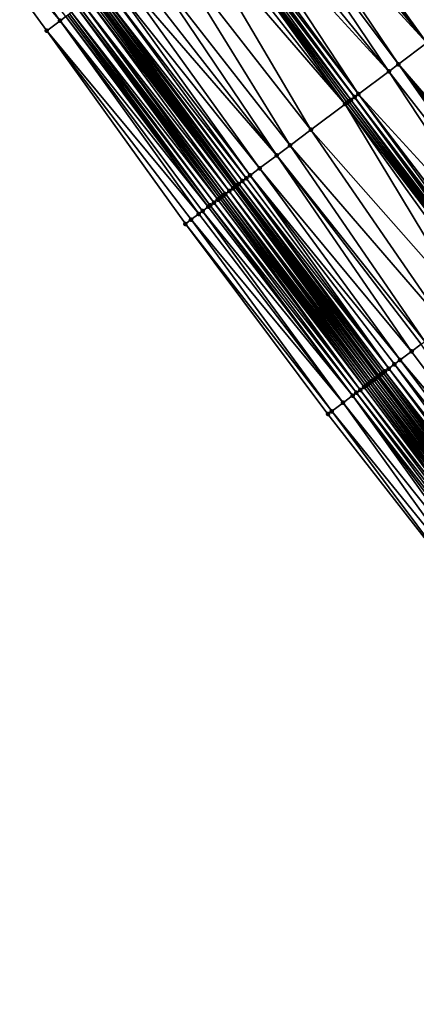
# Model space of a CAD drawing. Header units: feet. Extents: x 2004186 to 2014793, y 836912 to 864902.
# Tile 496 of 656: x 2007100 to 2007133, y 852262 to 852345. Entities that reach past the tile are written whole.
import ezdxf

# ---------------------------------------------------------------- set-up
doc = ezdxf.new("R2010")
doc.units = ezdxf.units.FT
doc.header["$LTSCALE"] = 100
doc.header["$MEASUREMENT"] = 0
for name, color, linetype, lineweight in [('EP_Travel Lane', 5, 'Continuous', 40), ('GPL_Skip Line', 2, 'Continuous', 40), ('Road Shots', 4, 'Continuous', 200), ('Road X-Section', 30, 'Continuous', 13)]:
    doc.layers.add(name, color=color, linetype=linetype, lineweight=lineweight)
doc.layers.add('I-77 SB_MM21-27-Surface-Border', color=7, linetype='Continuous')
doc.layers.add('I-77 SB_MM21-27-Surface-TIN', color=7, linetype='Continuous')

msp = doc.modelspace()

# ---------------------------------------------------------------- linework, layer by layer
at = {"layer": 'EP_Travel Lane'}
msp.add_polyline3d([(2007214.576057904, 852203.6635399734, 437.9141399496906), (2007202.278240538, 852219.5795358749, 438.050688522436), (2007190.132490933, 852235.4690993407, 438.1083880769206), (2007177.986796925, 852251.3585900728, 438.1884823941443), (2007165.841127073, 852267.2480492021, 438.2783200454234), (2007153.633143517, 852283.2535366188, 438.3588180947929), (2007141.654077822, 852299.2690866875, 438.4256654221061), (2007129.675011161, 852315.2846380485, 438.4920886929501), (2007117.695972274, 852331.3001522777, 438.5709600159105), (2007105.716917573, 852347.315687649, 438.6427364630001), (2007093.832098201, 852363.5804056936, 438.7356369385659), (2007082.036463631, 852379.7315499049, 438.798173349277), (2007070.240883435, 852395.8826196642, 438.8848433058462), (2007058.445256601, 852412.0337532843, 438.9508377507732), (2007046.706961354, 852428.372048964, 439.0449221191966), (2007035.053841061, 852444.626251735, 439.1202886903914), (2007023.400728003, 852460.880444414, 439.199071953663)], dxfattribs=at)
at = {"layer": 'GPL_Skip Line'}
msp.add_polyline3d([(2007224.565206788, 852211.4563933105, 437.5843661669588), (2007212.292808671, 852227.2478656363, 437.6978340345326), (2007200.135654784, 852243.1284454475, 437.8047006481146), (2007187.978378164, 852259.0091855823, 437.8622266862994), (2007175.821181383, 852274.889821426, 437.9518490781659), (2007163.679047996, 852290.7819968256, 438.0152008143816), (2007151.686871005, 852306.7876408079, 438.0997817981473), (2007139.694610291, 852322.7933965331, 438.1468645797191), (2007127.702435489, 852338.7990375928, 438.232426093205), (2007115.710268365, 852354.8046684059, 438.3214261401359), (2007103.90233262, 852370.9467186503, 438.4013173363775), (2007092.096094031, 852387.090095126, 438.4665361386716), (2007080.28987076, 852403.2334506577, 438.5385390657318), (2007068.483676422, 852419.3767666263, 438.6233570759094), (2007056.814383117, 852435.6193597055, 438.6752667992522), (2007045.161990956, 852451.8740535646, 438.7574871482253), (2007033.509610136, 852468.1287316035, 438.845002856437)], dxfattribs=at)
at = {"layer": 'I-77 SB_MM21-27-Surface-Border', "color": 3, "linetype": 'ByBlock', "lineweight": -2}
msp.add_polyline3d([(2007212.265211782, 852201.8610753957, 437.9418669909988), (2007199.589120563, 852217.5207740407, 438.0786277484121), (2007187.114365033, 852233.1581888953, 438.1911890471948), (2007174.79836774, 852248.9172418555, 438.2837979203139), (2007162.323513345, 852264.5547858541, 438.3566737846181), (2007149.91505002, 852280.4673294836, 438.4528724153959), (2007137.762797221, 852296.3530746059, 438.5294041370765), (2007125.450442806, 852312.1189553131, 438.5863476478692), (2007113.458286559, 852328.1245716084, 438.6802193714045), (2007101.78621601, 852344.370073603, 438.7606463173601), (2007089.858498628, 852360.6739035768, 438.8335977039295), (2007078.375159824, 852377.0533642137, 438.9123424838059), (2007067.05324978, 852393.5508958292, 438.9885407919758), (2007055.247060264, 852409.6942052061, 439.0755101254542), (2007044.136613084, 852426.5290269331, 439.1408593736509), (2007032.15909689, 852442.5507092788, 439.2102353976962), (2007020.18163239, 852458.5723195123, 439.3037975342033)], dxfattribs=at)
at = {"layer": 'I-77 SB_MM21-27-Surface-TIN', "color": 128, "linetype": 'ByBlock', "lineweight": -2}
for points in [[(2007090.988474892, 852361.500434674, 438.8044015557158), (2007089.858498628, 852360.6739035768, 438.8335977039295), (2007102.906544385, 852345.2096356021, 438.7263470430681)], [(2007090.988474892, 852361.500434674, 438.8044015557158), (2007102.906544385, 852345.2096356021, 438.7263470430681), (2007103.386691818, 852345.5694389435, 438.7146486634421)], [(2007124.352611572, 852361.2815430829, 437.9717502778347), (2007124.032537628, 852361.0416416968, 437.9904524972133), (2007136.184761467, 852345.1559352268, 437.9009396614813)], [(2007124.352611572, 852361.2815430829, 437.9717502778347), (2007136.184761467, 852345.1559352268, 437.9009396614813), (2007136.504836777, 852345.3958347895, 437.8828491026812)], [(2007089.858498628, 852360.6739035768, 438.8335977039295), (2007101.78621601, 852344.370073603, 438.7606463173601), (2007102.906544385, 852345.2096356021, 438.7263470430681)], [(2007124.032537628, 852361.0416416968, 437.9904524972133), (2007122.912249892, 852360.2020254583, 438.0429530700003), (2007135.86467918, 852344.9160449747, 437.9159057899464)], [(2007124.032537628, 852361.0416416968, 437.9904524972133), (2007135.86467918, 852344.9160449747, 437.9159057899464), (2007136.184761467, 852345.1559352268, 437.9009396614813)], [(2007122.112034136, 852359.6023132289, 438.075871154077), (2007121.631910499, 852359.2424781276, 438.0982272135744), (2007133.784110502, 852343.3568034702, 437.998040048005)], [(2007122.912249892, 852360.2020254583, 438.0429530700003), (2007122.112034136, 852359.6023132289, 438.075871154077), (2007135.064457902, 852344.3163401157, 437.9463509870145)], [(2007122.112034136, 852359.6023132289, 438.075871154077), (2007133.784110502, 852343.3568034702, 437.998040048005), (2007135.064457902, 852344.3163401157, 437.9463509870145)], [(2007122.912249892, 852360.2020254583, 438.0429530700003), (2007135.064457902, 852344.3163401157, 437.9463509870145), (2007135.86467918, 852344.9160449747, 437.9159057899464)], [(2007121.15177435, 852358.8826597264, 438.1149792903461), (2007120.191501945, 852358.1630230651, 438.1484358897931), (2007133.784110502, 852343.3568034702, 437.998040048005)], [(2007121.631910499, 852359.2424781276, 438.0982272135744), (2007121.15177435, 852358.8826597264, 438.1149792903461), (2007133.784110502, 852343.3568034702, 437.998040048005)], [(2007120.191501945, 852358.1630230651, 438.1484358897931), (2007119.391282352, 852357.5633159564, 438.1796355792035), (2007131.383440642, 852341.5576969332, 438.0866774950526)], [(2007120.191501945, 852358.1630230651, 438.1484358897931), (2007131.383440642, 852341.5576969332, 438.0866774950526), (2007133.784110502, 852343.3568034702, 437.998040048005)], [(2007119.391282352, 852357.5633159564, 438.1796355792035), (2007117.950886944, 852356.4838433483, 438.2357320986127), (2007130.583225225, 852340.9579842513, 438.1197477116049)], [(2007119.391282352, 852357.5633159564, 438.1796355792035), (2007130.583225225, 852340.9579842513, 438.1197477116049), (2007131.383440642, 852341.5576969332, 438.0866774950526)], [(2007117.950886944, 852356.4838433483, 438.2357320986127), (2007116.990622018, 852355.7641967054, 438.2725383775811), (2007130.583225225, 852340.9579842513, 438.1197477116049)], [(2007116.990622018, 852355.7641967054, 438.2725383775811), (2007116.190410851, 852355.1644783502, 438.3075120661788), (2007128.022529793, 852339.0389118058, 438.2228422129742)], [(2007116.990622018, 852355.7641967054, 438.2725383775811), (2007128.022529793, 852339.0389118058, 438.2228422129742), (2007130.583225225, 852340.9579842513, 438.1197477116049)], [(2007115.550218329, 852354.6847351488, 438.3249263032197), (2007115.23010972, 852354.4448800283, 438.3281030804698), (2007127.38233195, 852338.5591757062, 438.2378735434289)], [(2007115.550218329, 852354.6847351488, 438.3249263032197), (2007127.702435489, 852338.7990375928, 438.232426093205), (2007115.710268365, 852354.8046684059, 438.3214261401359)], [(2007115.550218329, 852354.6847351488, 438.3249263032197), (2007127.38233195, 852338.5591757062, 438.2378735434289), (2007127.702435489, 852338.7990375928, 438.232426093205)], [(2007115.870310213, 852354.9246125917, 438.3142587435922), (2007115.710268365, 852354.8046684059, 438.3214261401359), (2007127.702435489, 852338.7990375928, 438.232426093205)], [(2007116.190410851, 852355.1644783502, 438.3075120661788), (2007115.870310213, 852354.9246125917, 438.3142587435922), (2007128.022529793, 852339.0389118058, 438.2228422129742)], [(2007115.870310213, 852354.9246125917, 438.3142587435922), (2007127.702435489, 852338.7990375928, 438.232426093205), (2007128.022529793, 852339.0389118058, 438.2228422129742)], [(2007114.589935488, 852353.9651124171, 438.3537086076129), (2007113.789714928, 852353.3654065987, 438.3844752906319), (2007126.902190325, 852338.1993646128, 438.2521735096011)], [(2007115.23010972, 852354.4448800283, 438.3281030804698), (2007114.589935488, 852353.9651124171, 438.3537086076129), (2007126.902190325, 852338.1993646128, 438.2521735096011)], [(2007115.23010972, 852354.4448800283, 438.3281030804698), (2007127.222271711, 852338.4392560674, 438.2368038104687), (2007127.38233195, 852338.5591757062, 438.2378735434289)], [(2007115.23010972, 852354.4448800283, 438.3281030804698), (2007127.062228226, 852338.3193140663, 438.243238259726), (2007127.222271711, 852338.4392560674, 438.2368038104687)], [(2007115.23010972, 852354.4448800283, 438.3281030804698), (2007126.902190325, 852338.1993646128, 438.2521735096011), (2007127.062228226, 852338.3193140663, 438.243238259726)], [(2007113.789714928, 852353.3654065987, 438.3844752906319), (2007111.709132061, 852351.8061840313, 438.460253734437), (2007124.021382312, 852336.0404423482, 438.3566659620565)], [(2007113.789714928, 852353.3654065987, 438.3844752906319), (2007124.021382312, 852336.0404423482, 438.3566659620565), (2007126.902190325, 852338.1993646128, 438.2521735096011)], [(2007111.709132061, 852351.8061840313, 438.460253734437), (2007109.948633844, 852350.4868485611, 438.5221249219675), (2007122.260886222, 852334.7211040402, 438.419490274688)], [(2007111.709132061, 852351.8061840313, 438.460253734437), (2007122.260886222, 852334.7211040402, 438.419490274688), (2007124.021382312, 852336.0404423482, 438.3566659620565)], [(2007109.948633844, 852350.4868485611, 438.5221249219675), (2007108.828314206, 852349.6472749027, 438.5603367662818), (2007121.140564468, 852333.8815332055, 438.456755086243)], [(2007109.948633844, 852350.4868485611, 438.5221249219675), (2007121.140564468, 852333.8815332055, 438.456755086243), (2007122.260886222, 852334.7211040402, 438.419490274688)], [(2007108.828314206, 852349.6472749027, 438.5603367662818), (2007108.028095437, 852349.0475666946, 438.5919053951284), (2007121.140564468, 852333.8815332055, 438.456755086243)], [(2007108.028095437, 852349.0475666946, 438.5919053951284), (2007107.227873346, 852348.4478629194, 438.6219864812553), (2007119.700160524, 852332.8020719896, 438.509029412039)], [(2007108.028095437, 852349.0475666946, 438.5919053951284), (2007119.700160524, 852332.8020719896, 438.509029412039), (2007121.140564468, 852333.8815332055, 438.456755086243)], [(2007106.747734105, 852348.0880486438, 438.6373540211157), (2007106.267574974, 852347.7282609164, 438.6438128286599), (2007118.579857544, 852331.962476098, 438.5547025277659)], [(2007107.227873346, 852348.4478629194, 438.6219864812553), (2007106.747734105, 852348.0880486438, 438.6373540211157), (2007118.899949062, 852332.2023540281, 438.5438712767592)], [(2007106.747734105, 852348.0880486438, 438.6373540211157), (2007118.579857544, 852331.962476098, 438.5547025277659), (2007118.899949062, 852332.2023540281, 438.5438712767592)], [(2007107.227873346, 852348.4478629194, 438.6219864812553), (2007118.899949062, 852332.2023540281, 438.5438712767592), (2007119.700160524, 852332.8020719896, 438.509029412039)], [(2007105.467291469, 852347.1286391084, 438.6463878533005), (2007105.307259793, 852347.0086813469, 438.6581110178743), (2007117.459454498, 852331.1230137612, 438.5555583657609)], [(2007105.627329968, 852347.2485877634, 438.6377206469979), (2007105.467291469, 852347.1286391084, 438.6463878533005), (2007117.459454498, 852331.1230137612, 438.5555583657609)], [(2007105.627329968, 852347.2485877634, 438.6377206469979), (2007117.695972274, 852331.3001522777, 438.5709600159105), (2007105.716917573, 852347.315687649, 438.6427364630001)], [(2007105.627329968, 852347.2485877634, 438.6377206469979), (2007117.619533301, 852331.2429086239, 438.564942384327), (2007117.695972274, 852331.3001522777, 438.5709600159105)], [(2007105.627329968, 852347.2485877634, 438.6377206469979), (2007117.459454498, 852331.1230137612, 438.5555583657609), (2007117.619533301, 852331.2429086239, 438.564942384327)], [(2007105.78740783, 852347.3684838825, 438.6466830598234), (2007105.716917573, 852347.315687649, 438.6427364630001), (2007117.77961929, 852331.3627938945, 438.5775450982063)], [(2007117.77961929, 852331.3627938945, 438.5775450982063), (2007105.716917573, 852347.315687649, 438.6427364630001), (2007117.695972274, 852331.3001522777, 438.5709600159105)], [(2007105.947474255, 852347.4883952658, 438.6505231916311), (2007105.78740783, 852347.3684838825, 438.6466830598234), (2007117.77961929, 852331.3627938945, 438.5775450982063)], [(2007106.107527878, 852347.6083237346, 438.6486298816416), (2007105.947474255, 852347.4883952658, 438.6505231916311), (2007117.939669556, 852331.4827268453, 438.5741476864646)], [(2007105.947474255, 852347.4883952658, 438.6505231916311), (2007117.77961929, 852331.3627938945, 438.5775450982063), (2007117.939669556, 852331.4827268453, 438.5741476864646)], [(2007106.267574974, 852347.7282609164, 438.6438128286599), (2007106.107527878, 852347.6083237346, 438.6486298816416), (2007118.259761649, 852331.722604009, 438.5635736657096)], [(2007106.107527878, 852347.6083237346, 438.6486298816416), (2007117.939669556, 852331.4827268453, 438.5741476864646), (2007118.259761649, 852331.722604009, 438.5635736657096)], [(2007106.267574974, 852347.7282609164, 438.6438128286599), (2007118.259761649, 852331.722604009, 438.5635736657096), (2007118.579857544, 852331.962476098, 438.5547025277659)], [(2007104.346930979, 852346.2891199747, 438.6663027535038), (2007103.866794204, 852345.929302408, 438.6827746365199), (2007116.179059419, 852330.1635407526, 438.5858927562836)], [(2007104.506983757, 852346.4090495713, 438.6640309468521), (2007104.346930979, 852346.2891199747, 438.6663027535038), (2007116.499170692, 852330.4033923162, 438.5839093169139)], [(2007104.346930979, 852346.2891199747, 438.6663027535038), (2007116.339111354, 852330.2834714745, 438.5832432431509), (2007116.499170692, 852330.4033923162, 438.5839093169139)], [(2007104.346930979, 852346.2891199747, 438.6663027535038), (2007116.179059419, 852330.1635407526, 438.5858927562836), (2007116.339111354, 852330.2834714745, 438.5832432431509)], [(2007104.827115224, 852346.6488741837, 438.6710918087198), (2007104.506983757, 852346.4090495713, 438.6640309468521), (2007116.659240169, 852330.5232996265, 438.5891162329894)], [(2007104.506983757, 852346.4090495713, 438.6640309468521), (2007116.499170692, 852330.4033923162, 438.5839093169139), (2007116.659240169, 852330.5232996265, 438.5891162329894)], [(2007105.307259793, 852347.0086813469, 438.6581110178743), (2007104.827115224, 852346.6488741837, 438.6710918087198), (2007117.139381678, 852330.8831108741, 438.5747645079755)], [(2007104.827115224, 852346.6488741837, 438.6710918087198), (2007116.81929942, 852330.6432205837, 438.589743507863), (2007117.139381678, 852330.8831108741, 438.5747645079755)], [(2007104.827115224, 852346.6488741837, 438.6710918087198), (2007116.659240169, 852330.5232996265, 438.5891162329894), (2007116.81929942, 852330.6432205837, 438.589743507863)], [(2007105.307259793, 852347.0086813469, 438.6581110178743), (2007117.139381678, 852330.8831108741, 438.5747645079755), (2007117.459454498, 852331.1230137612, 438.5555583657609)], [(2007103.386691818, 852345.5694389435, 438.7146486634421), (2007102.906544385, 852345.2096356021, 438.7263470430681), (2007115.378846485, 852329.563824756, 438.6200753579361)], [(2007103.546736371, 852345.6893795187, 438.7086927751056), (2007103.386691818, 852345.5694389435, 438.7146486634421), (2007115.538890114, 852329.6837665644, 438.6137055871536)], [(2007103.386691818, 852345.5694389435, 438.7146486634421), (2007115.378846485, 852329.563824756, 438.6200753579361), (2007115.538890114, 852329.6837665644, 438.6137055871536)], [(2007103.706760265, 852345.8093476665, 438.6934843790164), (2007103.546736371, 852345.6893795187, 438.7086927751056), (2007115.538890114, 852329.6837665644, 438.6137055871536)], [(2007103.866794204, 852345.929302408, 438.6827746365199), (2007103.706760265, 852345.8093476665, 438.6934843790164), (2007115.85896818, 852329.9236624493, 438.5968491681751)], [(2007103.706760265, 852345.8093476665, 438.6934843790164), (2007115.538890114, 852329.6837665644, 438.6137055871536), (2007115.85896818, 852329.9236624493, 438.5968491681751)], [(2007103.866794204, 852345.929302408, 438.6827746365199), (2007115.85896818, 852329.9236624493, 438.5968491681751), (2007116.179059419, 852330.1635407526, 438.5858927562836)], [(2007102.906544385, 852345.2096356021, 438.7263470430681), (2007101.78621601, 852344.370073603, 438.7606463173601), (2007114.578609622, 852328.9641406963, 438.6435407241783)], [(2007102.906544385, 852345.2096356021, 438.7263470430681), (2007114.898698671, 852329.2040219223, 438.6316035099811), (2007115.378846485, 852329.563824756, 438.6200753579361)], [(2007102.906544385, 852345.2096356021, 438.7263470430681), (2007114.578609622, 852328.9641406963, 438.6435407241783), (2007114.898698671, 852329.2040219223, 438.6316035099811)], [(2007101.78621601, 852344.370073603, 438.7606463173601), (2007113.938424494, 852328.4843876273, 438.6642665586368), (2007114.578609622, 852328.9641406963, 438.6435407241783)], [(2007101.78621601, 852344.370073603, 438.7606463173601), (2007113.458286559, 852328.1245716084, 438.6802193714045), (2007113.938424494, 852328.4843876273, 438.6642665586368)], [(2007133.784110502, 852343.3568034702, 437.998040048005), (2007131.383440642, 852341.5576969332, 438.0866774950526), (2007144.495922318, 852326.3916465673, 437.9571869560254)], [(2007131.383440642, 852341.5576969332, 438.0866774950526), (2007130.583225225, 852340.9579842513, 438.1197477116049), (2007142.895483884, 852325.1922313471, 438.0199236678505)], [(2007131.383440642, 852341.5576969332, 438.0866774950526), (2007143.855745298, 852325.9118826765, 437.9815442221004), (2007144.495922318, 852326.3916465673, 437.9571869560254)], [(2007131.383440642, 852341.5576969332, 438.0866774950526), (2007143.215567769, 852325.4321194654, 438.0056734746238), (2007143.855745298, 852325.9118826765, 437.9815442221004)], [(2007131.383440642, 852341.5576969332, 438.0866774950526), (2007142.895483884, 852325.1922313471, 438.0199236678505), (2007143.215567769, 852325.4321194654, 438.0056734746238)], [(2007130.583225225, 852340.9579842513, 438.1197477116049), (2007128.022529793, 852339.0389118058, 438.2228422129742), (2007141.615144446, 852324.232684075, 438.0751786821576)], [(2007130.583225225, 852340.9579842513, 438.1197477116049), (2007141.615144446, 852324.232684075, 438.0751786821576), (2007142.895483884, 852325.1922313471, 438.0199236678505)], [(2007127.38233195, 852338.5591757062, 438.2378735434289), (2007139.534563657, 852322.6734587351, 438.1518885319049), (2007127.702435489, 852338.7990375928, 438.232426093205)], [(2007128.022529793, 852339.0389118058, 438.2228422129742), (2007127.702435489, 852338.7990375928, 438.232426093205), (2007139.854656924, 852322.9133343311, 438.1418406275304)], [(2007139.534563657, 852322.6734587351, 438.1518885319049), (2007139.694610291, 852322.7933965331, 438.1468645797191), (2007127.702435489, 852338.7990375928, 438.232426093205)], [(2007139.854656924, 852322.9133343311, 438.1418406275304), (2007127.702435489, 852338.7990375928, 438.232426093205), (2007139.694610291, 852322.7933965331, 438.1468645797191)], [(2007128.022529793, 852339.0389118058, 438.2228422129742), (2007140.174752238, 852323.1532071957, 438.1327091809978), (2007141.615144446, 852324.232684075, 438.0751786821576)], [(2007128.022529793, 852339.0389118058, 438.2228422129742), (2007139.854656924, 852322.9133343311, 438.1418406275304), (2007140.174752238, 852323.1532071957, 438.1327091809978)], [(2007126.902190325, 852338.1993646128, 438.2521735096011), (2007124.021382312, 852336.0404423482, 438.3566659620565), (2007137.293920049, 852320.9943171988, 438.2263734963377)], [(2007127.062228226, 852338.3193140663, 438.243238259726), (2007126.902190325, 852338.1993646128, 438.2521735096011), (2007139.054405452, 852322.3136697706, 438.158762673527)], [(2007126.902190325, 852338.1993646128, 438.2521735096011), (2007138.574277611, 852321.9538402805, 438.1792359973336), (2007139.054405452, 852322.3136697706, 438.158762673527)], [(2007126.902190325, 852338.1993646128, 438.2521735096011), (2007137.293920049, 852320.9943171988, 438.2263734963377), (2007138.574277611, 852321.9538402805, 438.1792359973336)], [(2007127.222271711, 852338.4392560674, 438.2368038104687), (2007127.062228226, 852338.3193140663, 438.243238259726), (2007139.214451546, 852322.4336082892, 438.1534968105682)], [(2007127.062228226, 852338.3193140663, 438.243238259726), (2007139.054405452, 852322.3136697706, 438.158762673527), (2007139.214451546, 852322.4336082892, 438.1534968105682)], [(2007127.38233195, 852338.5591757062, 438.2378735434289), (2007127.222271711, 852338.4392560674, 438.2368038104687), (2007139.214451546, 852322.4336082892, 438.1534968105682)], [(2007127.38233195, 852338.5591757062, 438.2378735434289), (2007139.374514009, 852322.5535249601, 438.1555625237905), (2007139.534563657, 852322.6734587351, 438.1518885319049)], [(2007127.38233195, 852338.5591757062, 438.2378735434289), (2007139.214451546, 852322.4336082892, 438.1534968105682), (2007139.374514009, 852322.5535249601, 438.1555625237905)], [(2007124.021382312, 852336.0404423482, 438.3566659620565), (2007122.260886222, 852334.7211040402, 438.419490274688), (2007135.373380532, 852319.5550368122, 438.2956582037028)], [(2007124.021382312, 852336.0404423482, 438.3566659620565), (2007135.373380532, 852319.5550368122, 438.2956582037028), (2007137.293920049, 852320.9943171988, 438.2263734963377)], [(2007122.260886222, 852334.7211040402, 438.419490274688), (2007121.140564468, 852333.8815332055, 438.456755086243), (2007133.612894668, 852318.2356848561, 438.3630624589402)], [(2007122.260886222, 852334.7211040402, 438.419490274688), (2007133.612894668, 852318.2356848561, 438.3630624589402), (2007135.373380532, 852319.5550368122, 438.2956582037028)], [(2007121.140564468, 852333.8815332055, 438.456755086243), (2007119.700160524, 852332.8020719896, 438.509029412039), (2007132.492574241, 852317.3961122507, 438.4009214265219)], [(2007121.140564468, 852333.8815332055, 438.456755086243), (2007133.292801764, 852317.9958087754, 438.3732730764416), (2007133.612894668, 852318.2356848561, 438.3630624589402)], [(2007121.140564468, 852333.8815332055, 438.456755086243), (2007132.492574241, 852317.3961122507, 438.4009214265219), (2007133.292801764, 852317.9958087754, 438.3732730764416)], [(2007118.899949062, 852332.2023540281, 438.5438712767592), (2007118.579857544, 852331.962476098, 438.5547025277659), (2007130.572051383, 852315.9568096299, 438.4776674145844)], [(2007119.700160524, 852332.8020719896, 438.509029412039), (2007118.899949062, 852332.2023540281, 438.5438712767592), (2007131.532306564, 852316.6764692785, 438.4364963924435)], [(2007118.899949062, 852332.2023540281, 438.5438712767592), (2007131.052182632, 852316.31663457, 438.4587208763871), (2007131.532306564, 852316.6764692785, 438.4364963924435)], [(2007118.899949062, 852332.2023540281, 438.5438712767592), (2007130.572051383, 852315.9568096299, 438.4776674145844), (2007131.052182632, 852316.31663457, 438.4587208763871)], [(2007119.700160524, 852332.8020719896, 438.509029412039), (2007131.532306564, 852316.6764692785, 438.4364963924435), (2007132.492574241, 852317.3961122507, 438.4009214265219)], [(2007117.77961929, 852331.3627938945, 438.5775450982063), (2007117.695972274, 852331.3001522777, 438.5709600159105), (2007129.771807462, 852315.357134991, 438.4979715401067)], [(2007117.939669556, 852331.4827268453, 438.5741476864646), (2007117.77961929, 852331.3627938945, 438.5775450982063), (2007129.9318587, 852315.4770666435, 438.4950097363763)], [(2007117.77961929, 852331.3627938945, 438.5775450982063), (2007129.771807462, 852315.357134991, 438.4979715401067), (2007129.9318587, 852315.4770666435, 438.4950097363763)], [(2007118.259761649, 852331.722604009, 438.5635736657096), (2007117.939669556, 852331.4827268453, 438.5741476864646), (2007130.091898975, 852315.5970129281, 438.4871379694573)], [(2007117.939669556, 852331.4827268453, 438.5741476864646), (2007129.9318587, 852315.4770666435, 438.4950097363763), (2007130.091898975, 852315.5970129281, 438.4871379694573)], [(2007118.579857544, 852331.962476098, 438.5547025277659), (2007118.259761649, 852331.722604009, 438.5635736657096), (2007130.572051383, 852315.9568096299, 438.4776674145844)], [(2007118.259761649, 852331.722604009, 438.5635736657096), (2007130.251945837, 852315.7169504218, 438.4822160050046), (2007130.572051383, 852315.9568096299, 438.4776674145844)], [(2007118.259761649, 852331.722604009, 438.5635736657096), (2007130.091898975, 852315.5970129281, 438.4871379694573), (2007130.251945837, 852315.7169504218, 438.4822160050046)], [(2007116.659240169, 852330.5232996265, 438.5891162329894), (2007116.499170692, 852330.4033923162, 438.5839093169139), (2007128.491365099, 852314.3977250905, 438.5071283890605)], [(2007116.81929942, 852330.6432205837, 438.589743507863), (2007116.659240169, 852330.5232996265, 438.5891162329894), (2007128.651427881, 852314.5176413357, 438.5093369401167)], [(2007116.659240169, 852330.5232996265, 438.5891162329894), (2007128.491365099, 852314.3977250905, 438.5071283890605), (2007128.651427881, 852314.5176413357, 438.5093369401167)], [(2007117.139381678, 852330.8831108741, 438.5747645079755), (2007116.81929942, 852330.6432205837, 438.589743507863), (2007128.97155096, 852314.7574771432, 438.5126409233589)], [(2007116.81929942, 852330.6432205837, 438.589743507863), (2007128.811495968, 852314.6375505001, 438.5139216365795), (2007128.97155096, 852314.7574771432, 438.5126409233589)], [(2007116.81929942, 852330.6432205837, 438.589743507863), (2007128.651427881, 852314.5176413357, 438.5093369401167), (2007128.811495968, 852314.6375505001, 438.5139216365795)], [(2007117.459454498, 852331.1230137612, 438.5555583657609), (2007117.139381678, 852330.8831108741, 438.5747645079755), (2007129.291636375, 852314.9973632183, 438.4990764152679)], [(2007117.139381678, 852330.8831108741, 438.5747645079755), (2007129.13159826, 852314.8774140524, 438.5079152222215), (2007129.291636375, 852314.9973632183, 438.4990764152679)], [(2007117.139381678, 852330.8831108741, 438.5747645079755), (2007128.97155096, 852314.7574771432, 438.5126409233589), (2007129.13159826, 852314.8774140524, 438.5079152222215)], [(2007117.619533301, 852331.2429086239, 438.564942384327), (2007117.459454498, 852331.1230137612, 438.5555583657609), (2007129.451664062, 852315.1173263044, 438.4855664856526)], [(2007117.459454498, 852331.1230137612, 438.5555583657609), (2007129.291636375, 852314.9973632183, 438.4990764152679), (2007129.451664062, 852315.1173263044, 438.4855664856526)], [(2007117.619533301, 852331.2429086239, 438.564942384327), (2007129.675011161, 852315.2846380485, 438.4920886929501), (2007117.695972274, 852331.3001522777, 438.5709600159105)], [(2007117.619533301, 852331.2429086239, 438.564942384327), (2007129.611727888, 852315.2372411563, 438.4882426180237), (2007129.675011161, 852315.2846380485, 438.4920886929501)], [(2007117.619533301, 852331.2429086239, 438.564942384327), (2007129.451664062, 852315.1173263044, 438.4855664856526), (2007129.611727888, 852315.2372411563, 438.4882426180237)], [(2007129.771807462, 852315.357134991, 438.4979715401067), (2007117.695972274, 852331.3001522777, 438.5709600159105), (2007129.675011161, 852315.2846380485, 438.4920886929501)], [(2007115.538890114, 852329.6837665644, 438.6137055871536), (2007115.378846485, 852329.563824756, 438.6200753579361), (2007127.531088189, 852313.6780944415, 438.5385679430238)], [(2007115.85896818, 852329.9236624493, 438.5968491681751), (2007115.538890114, 852329.6837665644, 438.6137055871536), (2007127.851164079, 852313.9179932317, 438.5207366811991)], [(2007115.538890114, 852329.6837665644, 438.6137055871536), (2007127.531088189, 852313.6780944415, 438.5385679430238), (2007127.851164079, 852313.9179932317, 438.5207366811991)], [(2007116.179059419, 852330.1635407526, 438.5858927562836), (2007115.85896818, 852329.9236624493, 438.5968491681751), (2007128.171258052, 852314.157867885, 438.5110050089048)], [(2007115.85896818, 852329.9236624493, 438.5968491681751), (2007127.851164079, 852313.9179932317, 438.5207366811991), (2007128.171258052, 852314.157867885, 438.5110050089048)], [(2007116.339111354, 852330.2834714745, 438.5832432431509), (2007116.179059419, 852330.1635407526, 438.5858927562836), (2007128.171258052, 852314.157867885, 438.5110050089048)], [(2007116.499170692, 852330.4033923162, 438.5839093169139), (2007116.339111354, 852330.2834714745, 438.5832432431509), (2007128.491365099, 852314.3977250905, 438.5071283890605)], [(2007116.339111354, 852330.2834714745, 438.5832432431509), (2007128.171258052, 852314.157867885, 438.5110050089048), (2007128.491365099, 852314.3977250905, 438.5071283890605)], [(2007114.578609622, 852328.9641406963, 438.6435407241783), (2007113.938424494, 852328.4843876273, 438.6642665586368), (2007126.730834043, 852313.0784334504, 438.5542922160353)], [(2007114.898698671, 852329.2040219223, 438.6316035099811), (2007114.578609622, 852328.9641406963, 438.6435407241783), (2007126.730834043, 852313.0784334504, 438.5542922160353)], [(2007115.378846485, 852329.563824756, 438.6200753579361), (2007114.898698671, 852329.2040219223, 438.6316035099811), (2007127.531088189, 852313.6780944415, 438.5385679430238)], [(2007114.898698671, 852329.2040219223, 438.6316035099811), (2007126.730834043, 852313.0784334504, 438.5542922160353), (2007127.531088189, 852313.6780944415, 438.5385679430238)], [(2007113.938424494, 852328.4843876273, 438.6642665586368), (2007113.458286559, 852328.1245716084, 438.6802193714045), (2007125.770547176, 852312.3588160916, 438.5812719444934)], [(2007113.458286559, 852328.1245716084, 438.6802193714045), (2007125.450442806, 852312.1189553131, 438.5863476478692), (2007125.770547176, 852312.3588160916, 438.5812719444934)], [(2007113.938424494, 852328.4843876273, 438.6642665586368), (2007125.770547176, 852312.3588160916, 438.5812719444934), (2007126.730834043, 852313.0784334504, 438.5542922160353)], [(2007132.492574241, 852317.3961122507, 438.4009214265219), (2007131.532306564, 852316.6764692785, 438.4364963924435), (2007144.484830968, 852301.3903618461, 438.3520497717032)], [(2007133.292801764, 852317.9958087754, 438.3732730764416), (2007132.492574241, 852317.3961122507, 438.4009214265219), (2007144.484830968, 852301.3903618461, 438.3520497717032)], [(2007131.532306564, 852316.6764692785, 438.4364963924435), (2007131.052182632, 852316.31663457, 438.4587208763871), (2007143.52455972, 852300.6707236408, 438.3860245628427)], [(2007131.532306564, 852316.6764692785, 438.4364963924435), (2007143.52455972, 852300.6707236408, 438.3860245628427), (2007144.484830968, 852301.3903618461, 438.3520497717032)], [(2007130.091898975, 852315.5970129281, 438.4871379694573), (2007129.9318587, 852315.4770666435, 438.4950097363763), (2007141.924079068, 852299.4713647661, 438.429852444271)], [(2007130.251945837, 852315.7169504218, 438.4822160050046), (2007130.091898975, 852315.5970129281, 438.4871379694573), (2007142.244176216, 852299.7112351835, 438.4215424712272)], [(2007130.091898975, 852315.5970129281, 438.4871379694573), (2007141.924079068, 852299.4713647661, 438.429852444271), (2007142.244176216, 852299.7112351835, 438.4215424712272)], [(2007130.572051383, 852315.9568096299, 438.4776674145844), (2007130.251945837, 852315.7169504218, 438.4822160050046), (2007142.564287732, 852299.9510864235, 438.4196678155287)], [(2007130.251945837, 852315.7169504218, 438.4822160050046), (2007142.244176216, 852299.7112351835, 438.4215424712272), (2007142.564287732, 852299.9510864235, 438.4196678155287)], [(2007131.052182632, 852316.31663457, 438.4587208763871), (2007130.572051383, 852315.9568096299, 438.4776674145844), (2007142.884382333, 852300.1909602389, 438.4102175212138)], [(2007130.572051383, 852315.9568096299, 438.4776674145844), (2007142.564287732, 852299.9510864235, 438.4196678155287), (2007142.884382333, 852300.1909602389, 438.4102175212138)], [(2007131.052182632, 852316.31663457, 438.4587208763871), (2007142.884382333, 852300.1909602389, 438.4102175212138), (2007143.52455972, 852300.6707236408, 438.3860245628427)], [(2007128.97155096, 852314.7574771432, 438.5126409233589), (2007128.811495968, 852314.6375505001, 438.5139216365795), (2007140.803751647, 852298.631801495, 438.4645785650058)], [(2007129.13159826, 852314.8774140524, 438.5079152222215), (2007128.97155096, 852314.7574771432, 438.5126409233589), (2007141.123848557, 852298.8716722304, 438.4561618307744)], [(2007128.97155096, 852314.7574771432, 438.5126409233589), (2007140.803751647, 852298.631801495, 438.4645785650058), (2007141.123848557, 852298.8716722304, 438.4561618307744)], [(2007129.291636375, 852314.9973632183, 438.4990764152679), (2007129.13159826, 852314.8774140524, 438.5079152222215), (2007141.283883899, 852298.9916250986, 438.4460807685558)], [(2007129.13159826, 852314.8774140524, 438.5079152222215), (2007141.123848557, 852298.8716722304, 438.4561618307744), (2007141.283883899, 852298.9916250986, 438.4460807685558)], [(2007129.451664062, 852315.1173263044, 438.4855664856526), (2007129.291636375, 852314.9973632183, 438.4990764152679), (2007141.443908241, 852299.1115926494, 438.4310727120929)], [(2007129.291636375, 852314.9973632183, 438.4990764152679), (2007141.283883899, 852298.9916250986, 438.4460807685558), (2007141.443908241, 852299.1115926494, 438.4310727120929)], [(2007129.611727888, 852315.2372411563, 438.4882426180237), (2007129.451664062, 852315.1173263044, 438.4855664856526), (2007141.603950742, 852299.2315359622, 438.4241981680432)], [(2007129.451664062, 852315.1173263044, 438.4855664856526), (2007141.443908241, 852299.1115926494, 438.4310727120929), (2007141.603950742, 852299.2315359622, 438.4241981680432)], [(2007129.611727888, 852315.2372411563, 438.4882426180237), (2007141.654077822, 852299.2690866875, 438.4256654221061), (2007129.675011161, 852315.2846380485, 438.4920886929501)], [(2007129.611727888, 852315.2372411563, 438.4882426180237), (2007141.603950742, 852299.2315359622, 438.4241981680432), (2007141.654077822, 852299.2690866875, 438.4256654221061)], [(2007129.771807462, 852315.357134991, 438.4979715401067), (2007129.675011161, 852315.2846380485, 438.4920886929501), (2007141.764019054, 852299.3514448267, 438.4288834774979)], [(2007141.764019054, 852299.3514448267, 438.4288834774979), (2007129.675011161, 852315.2846380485, 438.4920886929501), (2007141.654077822, 852299.2690866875, 438.4256654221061)], [(2007129.9318587, 852315.4770666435, 438.4950097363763), (2007129.771807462, 852315.357134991, 438.4979715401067), (2007141.924079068, 852299.4713647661, 438.429852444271)], [(2007129.771807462, 852315.357134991, 438.4979715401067), (2007141.764019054, 852299.3514448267, 438.4288834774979), (2007141.924079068, 852299.4713647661, 438.429852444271)], [(2007127.851164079, 852313.9179932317, 438.5207366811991), (2007127.531088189, 852313.6780944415, 438.5385679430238), (2007139.843432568, 852297.9122271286, 438.4771307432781)], [(2007128.171258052, 852314.157867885, 438.5110050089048), (2007127.851164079, 852313.9179932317, 438.5207366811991), (2007140.163531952, 852298.1520945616, 438.4698222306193)], [(2007127.851164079, 852313.9179932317, 438.5207366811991), (2007139.843432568, 852297.9122271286, 438.4771307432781), (2007140.163531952, 852298.1520945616, 438.4698222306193)], [(2007128.491365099, 852314.3977250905, 438.5071283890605), (2007128.171258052, 852314.157867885, 438.5110050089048), (2007140.483636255, 852298.3919554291, 438.4647168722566)], [(2007128.171258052, 852314.157867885, 438.5110050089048), (2007140.163531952, 852298.1520945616, 438.4698222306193), (2007140.483636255, 852298.3919554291, 438.4647168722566)], [(2007128.651427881, 852314.5176413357, 438.5093369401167), (2007128.491365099, 852314.3977250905, 438.5071283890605), (2007140.483636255, 852298.3919554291, 438.4647168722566)], [(2007128.811495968, 852314.6375505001, 438.5139216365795), (2007128.651427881, 852314.5176413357, 438.5093369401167), (2007140.803751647, 852298.631801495, 438.4645785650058)], [(2007128.651427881, 852314.5176413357, 438.5093369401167), (2007140.483636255, 852298.3919554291, 438.4647168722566), (2007140.803751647, 852298.631801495, 438.4645785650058)], [(2007127.531088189, 852313.6780944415, 438.5385679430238), (2007126.730834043, 852313.0784334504, 438.5542922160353), (2007139.203250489, 852297.4324699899, 438.4992220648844)], [(2007127.531088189, 852313.6780944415, 438.5385679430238), (2007139.523350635, 852297.6723364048, 438.4922550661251), (2007139.843432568, 852297.9122271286, 438.4771307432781)], [(2007127.531088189, 852313.6780944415, 438.5385679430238), (2007139.203250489, 852297.4324699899, 438.4992220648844), (2007139.523350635, 852297.6723364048, 438.4922550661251)], [(2007125.770547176, 852312.3588160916, 438.5812719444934), (2007125.450442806, 852312.1189553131, 438.5863476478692), (2007137.762797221, 852296.3530746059, 438.5294041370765)], [(2007126.730834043, 852313.0784334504, 438.5542922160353), (2007125.770547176, 852312.3588160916, 438.5812719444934), (2007138.402995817, 852296.8328097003, 438.5147104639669)], [(2007125.770547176, 852312.3588160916, 438.5812719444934), (2007137.762797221, 852296.3530746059, 438.5294041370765), (2007138.402995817, 852296.8328097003, 438.5147104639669)], [(2007126.730834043, 852313.0784334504, 438.5542922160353), (2007138.402995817, 852296.8328097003, 438.5147104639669), (2007139.203250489, 852297.4324699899, 438.4992220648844)]]:
    msp.add_3dface(points, dxfattribs=at)
at = {"layer": 'Road Shots', "lineweight": 100}
for p in [(2007102.906544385, 852345.2096356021, 438.7263470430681), (2007101.78621601, 852344.370073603, 438.7606463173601), (2007131.383440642, 852341.5576969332, 438.0866774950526), (2007130.583225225, 852340.9579842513, 438.1197477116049), (2007127.702435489, 852338.7990375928, 438.232426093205), (2007128.022529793, 852339.0389118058, 438.2228422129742), (2007126.902190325, 852338.1993646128, 438.2521735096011), (2007127.062228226, 852338.3193140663, 438.243238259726), (2007127.222271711, 852338.4392560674, 438.2368038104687), (2007127.38233195, 852338.5591757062, 438.2378735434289), (2007124.021382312, 852336.0404423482, 438.3566659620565), (2007122.260886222, 852334.7211040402, 438.419490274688), (2007121.140564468, 852333.8815332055, 438.456755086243), (2007118.899949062, 852332.2023540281, 438.5438712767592), (2007119.700160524, 852332.8020719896, 438.509029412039), (2007117.77961929, 852331.3627938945, 438.5775450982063), (2007117.939669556, 852331.4827268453, 438.5741476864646), (2007118.259761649, 852331.722604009, 438.5635736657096), (2007118.579857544, 852331.962476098, 438.5547025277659), (2007116.659240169, 852330.5232996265, 438.5891162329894), (2007116.81929942, 852330.6432205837, 438.589743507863), (2007117.139381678, 852330.8831108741, 438.5747645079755), (2007117.459454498, 852331.1230137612, 438.5555583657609), (2007117.619533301, 852331.2429086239, 438.564942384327), (2007115.538890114, 852329.6837665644, 438.6137055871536), (2007115.85896818, 852329.9236624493, 438.5968491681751), (2007116.179059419, 852330.1635407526, 438.5858927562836), (2007116.339111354, 852330.2834714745, 438.5832432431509), (2007116.499170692, 852330.4033923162, 438.5839093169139), (2007114.578609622, 852328.9641406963, 438.6435407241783), (2007114.898698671, 852329.2040219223, 438.6316035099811), (2007115.378846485, 852329.563824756, 438.6200753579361), (2007113.458286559, 852328.1245716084, 438.6802193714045), (2007113.938424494, 852328.4843876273, 438.6642665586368), (2007132.492574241, 852317.3961122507, 438.4009214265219), (2007131.532306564, 852316.6764692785, 438.4364963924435), (2007130.091898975, 852315.5970129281, 438.4871379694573), (2007130.251945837, 852315.7169504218, 438.4822160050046), (2007130.572051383, 852315.9568096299, 438.4776674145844), (2007131.052182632, 852316.31663457, 438.4587208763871), (2007128.97155096, 852314.7574771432, 438.5126409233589), (2007129.13159826, 852314.8774140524, 438.5079152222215), (2007129.291636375, 852314.9973632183, 438.4990764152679), (2007129.451664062, 852315.1173263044, 438.4855664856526), (2007129.611727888, 852315.2372411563, 438.4882426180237), (2007129.771807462, 852315.357134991, 438.4979715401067), (2007129.9318587, 852315.4770666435, 438.4950097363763), (2007127.851164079, 852313.9179932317, 438.5207366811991), (2007128.171258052, 852314.157867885, 438.5110050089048), (2007128.491365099, 852314.3977250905, 438.5071283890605), (2007128.651427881, 852314.5176413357, 438.5093369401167), (2007128.811495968, 852314.6375505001, 438.5139216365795), (2007127.531088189, 852313.6780944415, 438.5385679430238), (2007125.770547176, 852312.3588160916, 438.5812719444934), (2007126.730834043, 852313.0784334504, 438.5542922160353), (2007125.450442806, 852312.1189553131, 438.5863476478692)]:
    msp.add_point(p, dxfattribs=at)
at = {"layer": 'Road X-Section', "extrusion": (-0.5996099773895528, 0.8002837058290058, 0.003723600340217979), "elevation": -521359.3117572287, "flags": 128}
msp.add_lwpolyline([(-2117339.722636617, 2380.11085736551), (-2117341.122636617, 2380.076557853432), (-2117341.722636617, 2380.064859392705), (-2117341.922636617, 2380.058903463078), (-2117342.122636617, 2380.043694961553), (-2117342.322636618, 2380.03298514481), (-2117342.922636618, 2380.0165131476), (-2117343.122636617, 2380.014241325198), (-2117343.522636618, 2380.021302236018), (-2117344.122636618, 2380.008321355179), (-2117344.322636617, 2379.996598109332), (-2117344.522636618, 2379.987930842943), (-2117344.722636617, 2379.996893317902), (-2117344.922636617, 2380.000733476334), (-2117345.122636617, 2379.998840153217), (-2117345.322636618, 2379.994023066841), (-2117345.922636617, 2379.98756421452), (-2117346.522636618, 2379.972196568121), (-2117347.522636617, 2379.942115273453), (-2117348.522636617, 2379.910546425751), (-2117349.922636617, 2379.872334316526), (-2117352.122636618, 2379.810462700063), (-2117354.722636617, 2379.734683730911), (-2117355.722636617, 2379.703916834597), (-2117356.522636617, 2379.678311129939), (-2117356.922636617, 2379.675134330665), (-2117357.122636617, 2379.671634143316), (-2117357.322636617, 2379.664466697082), (-2117357.722636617, 2379.657719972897), (-2117358.722636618, 2379.622746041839), (-2117359.922636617, 2379.585939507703), (-2117361.722636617, 2379.529842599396), (-2117362.722636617, 2379.498642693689), (-2117363.922636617, 2379.465185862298), (-2117364.522636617, 2379.448433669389), (-2117365.122636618, 2379.426077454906), (-2117366.122636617, 2379.393159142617), (-2117367.522636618, 2379.340658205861), (-2117367.922636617, 2379.321955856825), (-2117368.122636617, 2379.31443584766), (-2117368.522636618, 2379.292843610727), (-2117368.722636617, 2379.275199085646), (-2117369.322636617, 2379.230215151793), (-2117369.522636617, 2379.208718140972), (-2117369.722636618, 2379.184213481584), (-2117369.922636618, 2379.16358207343), (-2117370.322636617, 2379.131112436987), (-2117370.722636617, 2379.103348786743), (-2117370.922636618, 2379.09548056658), (-2117371.122636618, 2379.090304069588), (-2117371.722636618, 2379.049203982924), (-2117372.122636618, 2379.020128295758), (-2117372.322636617, 2379.006013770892)], dxfattribs=at)
at = {"layer": 'Road X-Section', "extrusion": (-0.5996099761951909, 0.8002837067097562, 0.00372360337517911), "elevation": -521379.3086079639, "flags": 128}
msp.add_lwpolyline([(-2117339.323410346, 2380.106473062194), (-2117339.923410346, 2380.090520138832), (-2117340.723410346, 2380.069794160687), (-2117341.123410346, 2380.057856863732), (-2117341.723410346, 2380.046328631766), (-2117341.923410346, 2380.039958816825), (-2117342.323410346, 2380.023102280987), (-2117342.723410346, 2380.012145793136), (-2117342.923410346, 2380.009496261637), (-2117343.123410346, 2380.010162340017), (-2117343.323410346, 2380.015369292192), (-2117343.523410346, 2380.015996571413), (-2117343.923410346, 2380.00101746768), (-2117344.323410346, 2379.981811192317), (-2117344.523410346, 2379.991195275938), (-2117344.723410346, 2380.003798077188), (-2117344.923410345, 2380.000400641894), (-2117345.323410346, 2379.989826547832), (-2117345.723410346, 2379.980955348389), (-2117346.123410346, 2379.970124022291), (-2117347.123410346, 2379.935281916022), (-2117348.923410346, 2379.883007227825), (-2117350.323410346, 2379.845742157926), (-2117352.523410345, 2379.782917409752), (-2117356.123410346, 2379.678424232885), (-2117356.323410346, 2379.669488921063), (-2117356.523410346, 2379.6630544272), (-2117356.723410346, 2379.664124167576), (-2117357.123410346, 2379.658676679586), (-2117357.523410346, 2379.649092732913), (-2117360.723410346, 2379.545997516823), (-2117361.723410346, 2379.512927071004), (-2117364.723410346, 2379.424289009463), (-2117366.323410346, 2379.372599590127), (-2117367.323410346, 2379.342154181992), (-2117367.723410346, 2379.327187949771), (-2117368.123410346, 2379.309097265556), (-2117368.523410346, 2379.28539731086), (-2117368.723410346, 2379.266279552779), (-2117369.323410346, 2379.221948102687), (-2117369.723410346, 2379.174521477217), (-2117369.923410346, 2379.155957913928), (-2117370.123410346, 2379.139416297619)], dxfattribs=at)
at = {"layer": 'Road X-Section', "extrusion": (-0.5996099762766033, 0.8002837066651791, 0.003723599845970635), "elevation": -521399.3088109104, "flags": 128}
msp.add_lwpolyline([(-2117339.323362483, 2380.085233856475), (-2117339.723362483, 2380.080158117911), (-2117340.923362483, 2380.05317820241), (-2117341.923362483, 2380.03745382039), (-2117342.323362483, 2380.019622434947), (-2117342.723362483, 2380.009890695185), (-2117343.123362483, 2380.006014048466), (-2117343.323362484, 2380.008222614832), (-2117343.523362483, 2380.01280734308), (-2117343.723362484, 2380.011526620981), (-2117343.923362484, 2380.006800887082), (-2117344.123362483, 2379.997962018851), (-2117344.323362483, 2379.984451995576), (-2117344.523362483, 2379.9871281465), (-2117344.723362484, 2379.996857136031), (-2117344.923362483, 2379.993895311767), (-2117345.123362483, 2379.986023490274), (-2117345.323362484, 2379.981101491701), (-2117345.723362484, 2379.976552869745), (-2117346.323362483, 2379.957606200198), (-2117346.923362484, 2379.93538156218), (-2117348.123362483, 2379.899806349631), (-2117349.123362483, 2379.872157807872), (-2117349.523362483, 2379.861947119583), (-2117351.723362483, 2379.794542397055), (-2117354.123362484, 2379.725257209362), (-2117355.723362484, 2379.678119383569), (-2117356.323362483, 2379.657645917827), (-2117356.523362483, 2379.652380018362), (-2117356.723362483, 2379.654445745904), (-2117356.923362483, 2379.650771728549), (-2117357.323362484, 2379.640723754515), (-2117357.723362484, 2379.631592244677), (-2117359.523362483, 2379.574061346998), (-2117361.123362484, 2379.518805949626), (-2117361.523362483, 2379.504555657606), (-2117362.323362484, 2379.480426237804), (-2117363.123362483, 2379.456068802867), (-2117363.923362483, 2379.435744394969), (-2117364.523362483, 2379.41708986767), (-2117365.323362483, 2379.386768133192), (-2117366.923362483, 2379.333750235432), (-2117367.523362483, 2379.311378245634), (-2117367.723362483, 2379.30068108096), (-2117368.123362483, 2379.285802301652), (-2117368.323362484, 2379.274850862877), (-2117368.723362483, 2379.238350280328), (-2117369.323362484, 2379.188259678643), (-2117369.723362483, 2379.143602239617), (-2117370.323362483, 2379.09698769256), (-2117370.523362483, 2379.083038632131), (-2117370.723362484, 2379.073634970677), (-2117370.923362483, 2379.07080815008), (-2117371.123362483, 2379.059376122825), (-2117371.523362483, 2379.026263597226), (-2117372.123362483, 2378.980537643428), (-2117372.323362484, 2378.961708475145)], dxfattribs=at)

doc.saveas('drawing.dxf')
